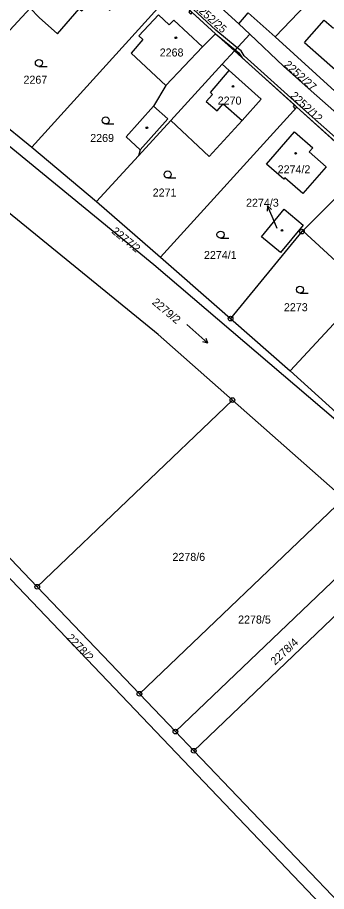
# Model space of a CAD drawing. Extents: x -562167 to -556918, y -1077891 to -1070763.
# Drawn here: x -560829.1 to -560763.4, y -1077775.5 to -1077589.8 of the extents above; entities that cross this region are included whole.
import ezdxf

# ---------------------------------------------------------------- set-up
doc = ezdxf.new("R2010")
doc.units = 0
for name, color, linetype in [('Hranice parcel', 7, 'Continuous'), ('Parcelní čísla', 7, 'Continuous'), ('Pop  PČ popisy', 7, 'Continuous'), ('Vnitřní kresba', 7, 'Continuous'), ('Věcná břemena k části', 7, 'Continuous'), ('Značky bodu BP', 7, 'Continuous'), ('Značky budov', 7, 'Continuous'), ('Značky kultur', 7, 'Continuous')]:
    doc.layers.add(name, color=color, linetype=linetype)

msp = doc.modelspace()

# ---------------------------------------------------------------- linework, layer by layer
at = {"layer": 'Hranice parcel'}
for p, q in [((-560782.12, -1077591.18), (-560792.15, -1077581.99)), ((-560826.12, -1077617.36), (-560796.46, -1077584.63)), ((-560787.03, -1077593.26), (-560796.46, -1077584.63)), ((-560833.59, -1077595.54), (-560826.48, -1077587.8)), ((-560782.12, -1077591.18), (-560780.07, -1077588.79)), ((-560780.07, -1077588.79), (-560774.38, -1077593.94)), ((-560779.73, -1077593.36), (-560782.12, -1077591.18)), ((-560783.04, -1077596.91), (-560787.03, -1077593.26)), ((-560779.73, -1077593.36), (-560783.04, -1077596.91)), ((-560785.61, -1077599.72), (-560783.04, -1077596.91)), ((-560769.73, -1077608.85), (-560783.04, -1077596.91)), ((-560796.56, -1077611.69), (-560785.61, -1077599.72)), ((-560841.77, -1077604.67), (-560826.12, -1077617.36)), ((-560798.74, -1077640.71), (-560769.73, -1077608.85)), ((-560803.42, -1077619.18), (-560796.56, -1077611.69)), ((-560826.12, -1077617.36), (-560812.34, -1077628.93)), ((-560812.34, -1077628.93), (-560803.42, -1077619.18)), ((-560755.25, -1077621.89), (-560768.51, -1077635.14)), ((-560812.34, -1077628.93), (-560798.74, -1077640.71)), ((-560824.95, -1077710.75), (-560892.02, -1077640.56)), ((-560771.17, -1077664.88), (-560759.08, -1077651.81)), ((-560783.84, -1077653.78), (-560771.17, -1077664.88)), ((-560771.17, -1077664.88), (-560758.33, -1077676.51)), ((-560783.44, -1077671.09), (-560824.95, -1077710.75)), ((-560759.77, -1077691.97), (-560783.44, -1077671.09)), ((-560861.63, -1077676.71), (-560748.88, -1077794.74)), ((-560759.77, -1077691.97), (-560803.22, -1077733.49)), ((-560751.42, -1077699.33), (-560795.55, -1077741.52)), ((-560747.16, -1077703.08), (-560791.66, -1077745.59)), ((-560803.22, -1077733.49), (-560824.95, -1077710.75)), ((-560795.55, -1077741.52), (-560803.22, -1077733.49)), ((-560791.66, -1077745.59), (-560795.55, -1077741.52)), ((-560724.08, -1077816.32), (-560791.66, -1077745.59))]:
    msp.add_line(p, q, dxfattribs=at)
for points in [[(-560826.48, -1077587.8), (-560824.54, -1077589.79), (-560820.62, -1077593.26), (-560816.01, -1077587.95), (-560815.49, -1077588.43), (-560812.79, -1077585.36), (-560809.52, -1077588.29), (-560804.1, -1077582.36), (-560811.65, -1077575.53), (-560813.54, -1077573.72)], [(-560746.38, -1077596.77), (-560748.38, -1077594.93), (-560762.88, -1077581.89), (-560774.38, -1077593.94)], [(-560787.03, -1077593.26), (-560789.79, -1077596.02), (-560795.89, -1077590.35), (-560796.89, -1077591.39), (-560799.19, -1077589.26), (-560803.32, -1077593.71), (-560802.46, -1077594.51), (-560805.01, -1077597.37), (-560797.6, -1077604.26), (-560800.23, -1077608.67), (-560806.07, -1077615.2), (-560803.03, -1077617.9), (-560803.42, -1077619.18)], [(-560759.48, -1077611.8), (-560766.71, -1077605.38), (-560772.62, -1077600.18), (-560779.73, -1077593.36)], [(-560757.43, -1077609.28), (-560761.66, -1077605.45), (-560774.38, -1077593.94)], [(-560853.86, -1077598.32), (-560800.15, -1077642.27), (-560759.08, -1077677.32), (-560710.12, -1077719.99), (-560671.25, -1077752.44)], [(-560796.56, -1077611.69), (-560788.4, -1077619.36), (-560781.38, -1077611.69), (-560777.31, -1077607.18), (-560784.12, -1077601.06), (-560785.61, -1077599.72)], [(-560783.44, -1077671.09), (-560799.25, -1077657.15), (-560858.31, -1077609.05), (-560858.72, -1077608.75)], [(-560755.25, -1077621.89), (-560757.25, -1077620.09), (-560769.73, -1077608.85)], [(-560776.21, -1077620.96), (-560770.22, -1077614.1), (-560766.37, -1077617.47), (-560767.13, -1077618.37), (-560763.55, -1077621.54), (-560768.51, -1077627.21), (-560772.28, -1077623.88), (-560772.49, -1077624.15), (-560776.21, -1077620.96)], [(-560768.51, -1077635.14), (-560759.69, -1077643.23), (-560755.15, -1077638.33), (-560749.69, -1077632.33), (-560746.94, -1077629.38)], [(-560772.48, -1077630.54), (-560768.41, -1077633.9), (-560773.23, -1077639.74), (-560777.3, -1077636.39), (-560772.48, -1077630.54)], [(-560768.51, -1077635.14), (-560768.67, -1077635.3), (-560783.84, -1077653.78)], [(-560798.74, -1077640.71), (-560786.21, -1077651.7), (-560783.84, -1077653.78)]]:
    msp.add_lwpolyline(points, dxfattribs=at)
at = {"layer": 'Pop  PČ popisy'}
for p, q in [((-560775.96, -1077629.86), (-560776.03, -1077630.98)), ((-560774.79, -1077632.62), (-560775.96, -1077629.86)), ((-560775.96, -1077629.86), (-560775.11, -1077630.58)), ((-560773.95, -1077634.62), (-560774.79, -1077632.62))]:
    msp.add_line(p, q, dxfattribs=at)
at = {"layer": 'Vnitřní kresba'}
for p, q in [((-560768.12, -1077595.13), (-560763.91, -1077590.38)), ((-560763.91, -1077590.38), (-560761.98, -1077592.05)), ((-560797.6, -1077604.26), (-560789.79, -1077596.02)), ((-560768.12, -1077595.13), (-560759.76, -1077602.48)), ((-560788.13, -1077605.73), (-560784.12, -1077601.06)), ((-560788.13, -1077605.73), (-560787.67, -1077606.14)), ((-560789, -1077607.65), (-560787.67, -1077606.14)), ((-560789, -1077607.65), (-560786.72, -1077609.64)), ((-560800.23, -1077608.67), (-560797.17, -1077611.35)), ((-560786.72, -1077609.64), (-560785.4, -1077608.14)), ((-560785.4, -1077608.14), (-560781.38, -1077611.69)), ((-560803.03, -1077617.9), (-560797.17, -1077611.35))]:
    msp.add_line(p, q, dxfattribs=at)
at = {"layer": 'Věcná břemena k části'}
for points in [[(-560792.42, -1077588.33), (-560792.75, -1077588.7), (-560792.32, -1077589.13), (-560791.98, -1077588.73), (-560787.03, -1077593.26), (-560782.84, -1077596.69), (-560782.42, -1077596.25), (-560786.95, -1077592.49), (-560791.81, -1077588.07), (-560796.01, -1077584.14), (-560796.46, -1077584.63)], [(-560782.42, -1077596.25), (-560782.84, -1077596.69), (-560782.06, -1077597.33), (-560781.37, -1077598.41), (-560770.24, -1077608.39), (-560769.73, -1077608.85), (-560762.18, -1077615.65), (-560761.73, -1077616.05), (-560751.65, -1077624.6), (-560751.91, -1077624.9), (-560751.47, -1077625.3), (-560751.2, -1077625), (-560742.03, -1077633.4), (-560741.61, -1077632.97), (-560751.03, -1077624.34), (-560759.57, -1077616.85), (-560761.54, -1077615.34), (-560769.62, -1077608.17), (-560780.95, -1077597.95), (-560781.61, -1077596.92)], [(-560770.15, -1077609.16), (-560769.73, -1077608.85), (-560770.24, -1077608.39), (-560770.53, -1077608.7)]]:
    msp.add_lwpolyline(points, close=True, dxfattribs=at)
at = {"layer": 'Značky bodu BP'}
for centre, radius in [((-560768.67, -1077635.3), 0.5), ((-560768.67, -1077635.3), 0.0303), ((-560783.84, -1077653.78), 0.5), ((-560783.84, -1077653.78), 0.0303), ((-560783.44, -1077671.09), 0.5), ((-560783.44, -1077671.09), 0.0303), ((-560824.95, -1077710.75), 0.5), ((-560824.95, -1077710.75), 0.0303), ((-560803.22, -1077733.49), 0.5), ((-560803.22, -1077733.49), 0.0303), ((-560795.55, -1077741.52), 0.5), ((-560795.55, -1077741.52), 0.0303), ((-560791.66, -1077745.59), 0.5), ((-560791.66, -1077745.59), 0.0303)]:
    msp.add_circle(centre, radius, dxfattribs=at)
at = {"layer": 'Značky budov'}
for centre in [(-560795.47, -1077594.13), (-560783.34, -1077604.46), (-560801.63, -1077613.25), (-560770.01, -1077618.67), (-560772.92, -1077635.06)]:
    msp.add_circle(centre, 0.175, dxfattribs=at)
at = {"layer": 'Značky kultur'}
for p, q in [((-560824.59, -1077600.22), (-560822.84, -1077600.22)), ((-560810.38, -1077612.44), (-560808.63, -1077612.44)), ((-560797.21, -1077623.91), (-560795.46, -1077623.91)), ((-560785.98, -1077636.7), (-560784.23, -1077636.7)), ((-560769.09, -1077648.38), (-560767.34, -1077648.38)), ((-560793.11, -1077655), (-560788.65, -1077659.02)), ((-560788.65, -1077659.02), (-560789.71, -1077658.73)), ((-560788.65, -1077659.02), (-560789.04, -1077657.99))]:
    msp.add_line(p, q, dxfattribs=at)
for centre in [(-560824.59, -1077599.47), (-560810.38, -1077611.69), (-560797.21, -1077623.16), (-560785.98, -1077635.95), (-560769.09, -1077647.63)]:
    msp.add_circle(centre, 0.75, dxfattribs=at)

# ---------------------------------------------------------------- texts
at = {"layer": 'Parcelní čísla'}
for s, rotation, p in [('2252/25', 318, (-560791.68, -1077587.76)), ('2252/27', 318, (-560772.61, -1077600.03)), ('2252/12', 317, (-560771.26, -1077606.61)), ('2277/2', 321, (-560809.27, -1077635.48)), ('2279/2', 320, (-560800.67, -1077650.55)), ('2278/2', 314, (-560818.84, -1077721.72)), ('2278/4', 43, (-560774.38, -1077727.5))]:
    msp.add_text(s, height=1.7, rotation=rotation, dxfattribs=at).set_placement(p)
for s, p in [('2268', (-560798.91, -1077598.1)), ('2267', (-560827.87, -1077603.88)), ('2270', (-560786.58, -1077608.31)), ('2269', (-560813.68, -1077616.26)), ('2274/2', (-560773.83, -1077622.92)), ('2271', (-560800.4, -1077627.85)), ('2274/3', (-560780.55, -1077630.01)), ('2274/1', (-560789.5, -1077641.12)), ('2273', (-560772.5, -1077652.21)), ('2278/6', (-560796.2, -1077705.25)), ('2278/5', (-560782.24, -1077718.56))]:
    msp.add_text(s, height=1.7, dxfattribs=at).set_placement(p)

doc.saveas('drawing.dxf')
